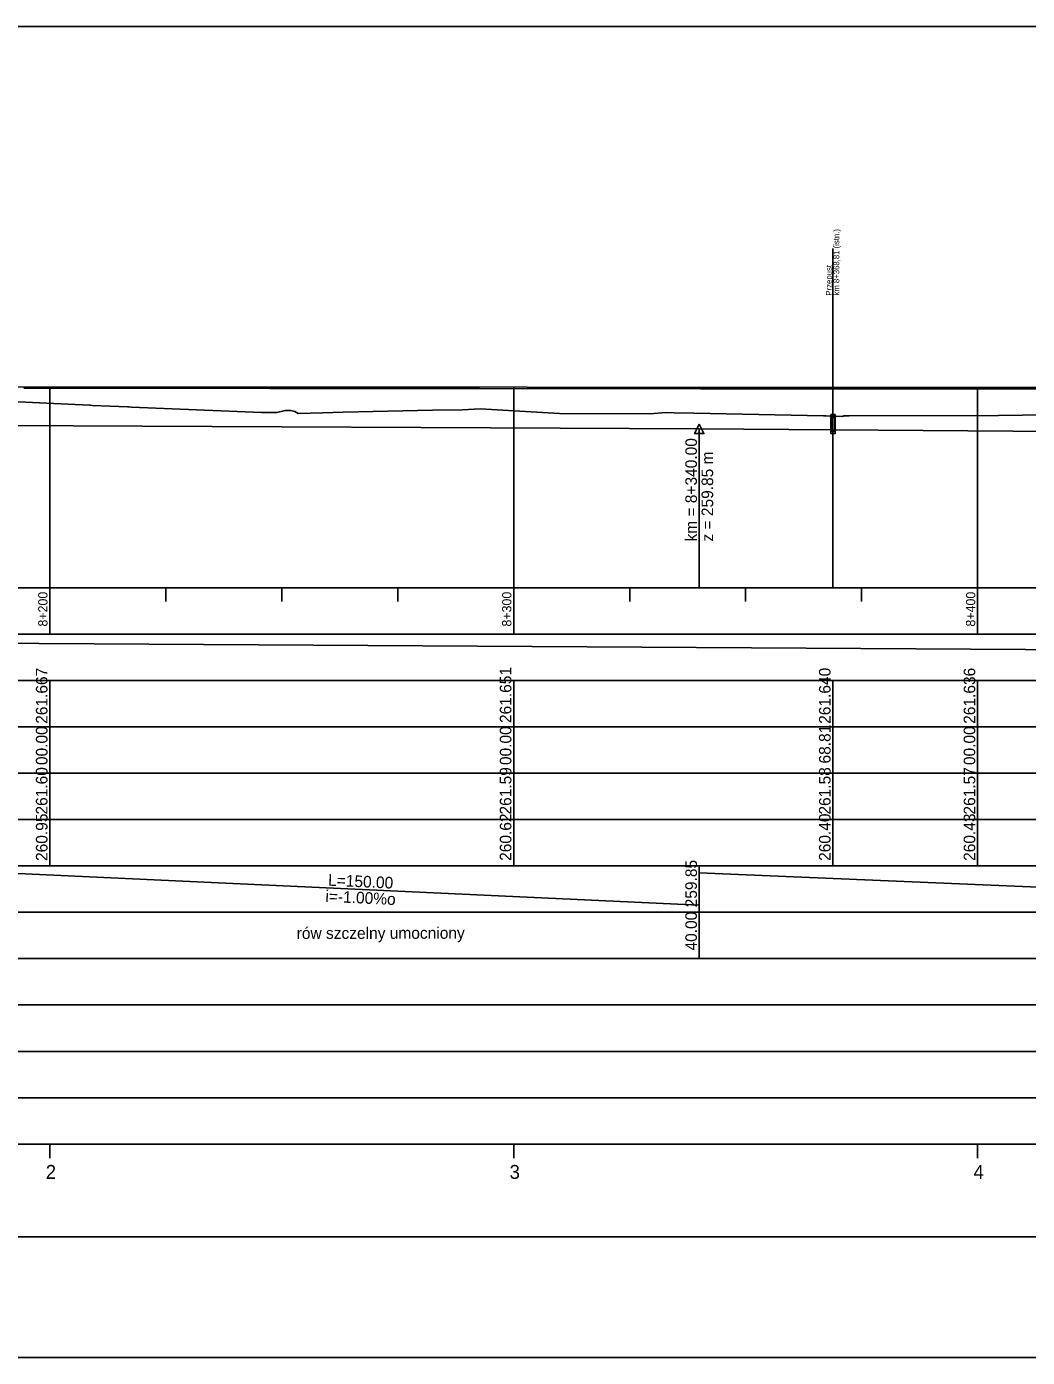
# Model space of a CAD drawing. Extents: x 6445630 to 6518227, y 5499240 to 5511716.
# Drawn here: x 6452826.2 to 6453041.9, y 5506751.3 to 5507038.3 of the extents above; entities that cross this region are included whole.
import ezdxf

# ---------------------------------------------------------------- set-up
doc = ezdxf.new("R2010")
doc.units = 0
for name, color, linetype in [('TOR_PROF-obiekty+opisy', 7, 'Continuous'), ('TOR_PROF-opisy pomocnicze', 7, 'Continuous'), ('TOR_PROF-rowy otwarte', 7, 'Continuous'), ('TOR_PROF-tabelka-geometria T1', 7, 'Continuous'), ('TOR_PROF-tabelka-kilometracja', 7, 'Continuous'), ('TOR_PROF-tabelka-odleglosci T1', 7, 'Continuous'), ('TOR_PROF-tabelka-pochylenia proj T1', 7, 'Continuous'), ('TOR_PROF-tabelka-rodzaj rowu T1', 7, 'Continuous'), ('TOR_PROF-tabelka-rowyT1', 7, 'Continuous'), ('TOR_PROF-tabelka-rurociagi T1', 7, 'Continuous'), ('TOR_PROF-tabelka-rzedne istn T1', 7, 'Continuous'), ('TOR_PROF-tabelka-rzedne proj T1', 7, 'Continuous'), ('TOR_PROF-tabelka-teren istniejacy T1', 7, 'Continuous'), ('TOR_PROF-tabelka-warstwa ochronna T1', 7, 'Continuous'), ('TOR_PROF-tor istniejacy T2', 7, 'Continuous'), ('TOR_PROF-tor projektowany', 7, 'Continuous'), ('TOR_PROF-uklad odniesienia', 7, 'Continuous'), ('TOR_PROF-warstwa ochronna', 7, 'Continuous'), ('TOR_RAMKI-dodatkowe3', 7, 'Continuous'), ('TOR_RAMKI-MASKA WYCIECIA', 7, 'Continuous')]:
    doc.layers.add(name, color=color, linetype=linetype)

msp = doc.modelspace()

# ---------------------------------------------------------------- linework, layer by layer
at = {"layer": 'TOR_PROF-obiekty+opisy'}
for p, q in [((6453000.02, 5506917.3), (6453000.02, 5506990.48)), ((6453000.02, 5506981.5), (6453000.02, 5506960.5))]:
    msp.add_line(p, q, dxfattribs=at)
for points in [[(6453000.5, 5506954.62), (6452999.58, 5506954.62), (6452999.58, 5506950.54), (6453000.5, 5506950.54)], [(6453000.41, 5506954.08), (6452999.66, 5506954.08), (6452999.66, 5506951.08), (6453000.41, 5506951.08)]]:
    msp.add_lwpolyline(points, close=True, dxfattribs=at)
for points in [[(6453000.5, 5506950.54), (6453000.5, 5506954.62), (6452999.58, 5506954.62), (6452999.58, 5506950.54), (6453000.5, 5506950.54)], [(6453000.41, 5506951.08), (6452999.66, 5506951.08), (6452999.66, 5506954.08), (6453000.41, 5506954.08), (6453000.41, 5506951.08)]]:
    msp.add_lwpolyline(points, dxfattribs=at)
at = {"layer": 'TOR_PROF-opisy pomocnicze'}
msp.add_line((6452971.21, 5506951.55), (6452971.21, 5506926.35), dxfattribs=at)
msp.add_lwpolyline([(6452971.21, 5506952.55), (6452972.21, 5506950.55), (6452970.21, 5506950.55)], close=True, dxfattribs=at)
at = {"layer": 'TOR_PROF-rowy otwarte'}
for p, q in [((6452821.21, 5506952.3), (6452971.21, 5506951.55)), ((6452971.21, 5506951.55), (6453136.21, 5506950.3))]:
    msp.add_line(p, q, dxfattribs=at)
msp.add_lwpolyline([(6452971.21, 5506951.55), (6452971.21, 5506922.3), (6452971.21, 5506917.3), (6452971.21, 5506917.3)], dxfattribs=at)
at = {"layer": 'TOR_PROF-tabelka-geometria T1'}
for points in [[(6452423.2, 5506777.3), (6452515.66, 5506777.3), (6452515.66, 5506777.3), (6452555.66, 5506779.97), (6452555.66, 5506779.97), (6452695.25, 5506779.97), (6452695.25, 5506779.97), (6452735.25, 5506777.3), (6452735.25, 5506777.3), (6458247.17, 5506777.3)], [(6452331.21, 5506777.3), (6459531.21, 5506777.3)]]:
    msp.add_lwpolyline(points, dxfattribs=at)
at = {"layer": 'TOR_PROF-tabelka-kilometracja'}
for points in [[(6452831.21, 5506794.3), (6452831.21, 5506797.3)], [(6452931.21, 5506794.3), (6452931.21, 5506797.3)], [(6453031.21, 5506794.3), (6453031.21, 5506797.3)]]:
    msp.add_lwpolyline(points, dxfattribs=at)
at = {"layer": 'TOR_PROF-tabelka-odleglosci T1'}
msp.add_lwpolyline([(6452331.21, 5506877.3), (6459531.21, 5506877.3), (6459531.21, 5506887.3), (6452331.21, 5506887.3)], close=True, dxfattribs=at)
for points in [[(6452831.21, 5506877.3), (6452831.21, 5506887.3)], [(6452931.21, 5506877.3), (6452931.21, 5506887.3)], [(6453000.02, 5506877.3), (6453000.02, 5506887.3)], [(6453031.21, 5506877.3), (6453031.21, 5506887.3)]]:
    msp.add_lwpolyline(points, dxfattribs=at)
at = {"layer": 'TOR_PROF-tabelka-pochylenia proj T1'}
msp.add_lwpolyline([(6452331.21, 5506897.3), (6459531.21, 5506897.3), (6459531.21, 5506907.3), (6452331.21, 5506907.3)], close=True, dxfattribs=at)
msp.add_lwpolyline([(6452746.21, 5506905.8), (6453891.74, 5506898.8)], dxfattribs=at)
at = {"layer": 'TOR_PROF-tabelka-rodzaj rowu T1'}
for points in [[(6452331.21, 5506837.3), (6459531.21, 5506837.3), (6459531.21, 5506847.3), (6452331.21, 5506847.3)], [(6452331.21, 5506817.3), (6459531.21, 5506817.3), (6459531.21, 5506827.3), (6452331.21, 5506827.3)]]:
    msp.add_lwpolyline(points, close=True, dxfattribs=at)
msp.add_lwpolyline([(6452971.21, 5506837.3), (6452971.21, 5506847.3)], dxfattribs=at)
at = {"layer": 'TOR_PROF-tabelka-rowyT1'}
msp.add_lwpolyline([(6452331.21, 5506847.3), (6459531.21, 5506847.3), (6459531.21, 5506857.3), (6452331.21, 5506857.3)], close=True, dxfattribs=at)
for points in [[(6452821.21, 5506855.8), (6452971.21, 5506848.8)], [(6452971.21, 5506847.3), (6452971.21, 5506857.3)], [(6452971.21, 5506855.8), (6453136.21, 5506848.8)]]:
    msp.add_lwpolyline(points, dxfattribs=at)
at = {"layer": 'TOR_PROF-tabelka-rurociagi T1'}
msp.add_lwpolyline([(6452331.21, 5506827.3), (6459531.21, 5506827.3), (6459531.21, 5506837.3), (6452331.21, 5506837.3)], close=True, dxfattribs=at)
at = {"layer": 'TOR_PROF-tabelka-rzedne istn T1'}
msp.add_lwpolyline([(6452331.21, 5506867.3), (6459531.21, 5506867.3), (6459531.21, 5506877.3), (6452331.21, 5506877.3)], close=True, dxfattribs=at)
for points in [[(6452831.21, 5506867.3), (6452831.21, 5506877.3)], [(6452931.21, 5506867.3), (6452931.21, 5506877.3)], [(6453000.02, 5506867.3), (6453000.02, 5506877.3)], [(6453031.21, 5506867.3), (6453031.21, 5506877.3)], [(6452831.21, 5506857.3), (6452831.21, 5506867.3)], [(6452831.21, 5506857.3), (6452831.21, 5506867.3)], [(6452831.21, 5506857.3), (6452831.21, 5506867.3)], [(6452931.21, 5506857.3), (6452931.21, 5506867.3)], [(6452931.21, 5506857.3), (6452931.21, 5506867.3)], [(6452931.21, 5506857.3), (6452931.21, 5506867.3)], [(6453000.02, 5506857.3), (6453000.02, 5506867.3)], [(6453000.02, 5506857.3), (6453000.02, 5506867.3)], [(6453000.02, 5506857.3), (6453000.02, 5506867.3)], [(6453031.21, 5506857.3), (6453031.21, 5506867.3)], [(6453031.21, 5506857.3), (6453031.21, 5506867.3)], [(6453031.21, 5506857.3), (6453031.21, 5506867.3)]]:
    msp.add_lwpolyline(points, dxfattribs=at)
at = {"layer": 'TOR_PROF-tabelka-rzedne proj T1'}
msp.add_lwpolyline([(6452331.21, 5506887.3), (6459531.21, 5506887.3), (6459531.21, 5506897.3), (6452331.21, 5506897.3)], close=True, dxfattribs=at)
for points in [[(6452831.21, 5506887.3), (6452831.21, 5506897.3)], [(6452931.21, 5506887.3), (6452931.21, 5506897.3)], [(6453000.02, 5506887.3), (6453000.02, 5506897.3)], [(6453031.21, 5506887.3), (6453031.21, 5506897.3)]]:
    msp.add_lwpolyline(points, dxfattribs=at)
at = {"layer": 'TOR_PROF-tabelka-teren istniejacy T1'}
msp.add_lwpolyline([(6452331.21, 5506857.3), (6459531.21, 5506857.3), (6459531.21, 5506867.3), (6452331.21, 5506867.3)], close=True, dxfattribs=at)
msp.add_lwpolyline([(6452331.21, 5506857.3), (6459531.21, 5506857.3), (6459531.21, 5506867.3), (6452331.21, 5506867.3)], close=True, dxfattribs=at)
msp.add_lwpolyline([(6452331.21, 5506857.3), (6459531.21, 5506857.3), (6459531.21, 5506867.3), (6452331.21, 5506867.3)], close=True, dxfattribs=at)
at = {"layer": 'TOR_PROF-tabelka-warstwa ochronna T1'}
msp.add_lwpolyline([(6452331.21, 5506807.3), (6459531.21, 5506807.3), (6459531.21, 5506817.3), (6452331.21, 5506817.3)], close=True, dxfattribs=at)
at = {"layer": 'TOR_PROF-tor istniejacy T2'}
msp.add_lwpolyline([(6452825.64, 5506960.3), (6452878.62, 5506960.25), (6452923.84, 5506960.25), (6452971.45, 5506960.2), (6453023.63, 5506960.15), (6453075.64, 5506960.15)], dxfattribs=at)
at = {"layer": 'TOR_PROF-tor projektowany'}
for p, q in [((6452746.21, 5506960.7), (6453891.74, 5506959.8)), ((6452746.21, 5506960.7), (6453891.74, 5506959.8)), ((6452808.8, 5506958.13), (6452839.75, 5506956.67)), ((6452839.75, 5506956.67), (6452839.87, 5506956.67)), ((6452839.87, 5506956.67), (6452839.95, 5506956.67)), ((6452839.95, 5506956.67), (6452840.36, 5506956.61)), ((6452840.36, 5506956.61), (6452847.93, 5506956.32)), ((6452847.93, 5506956.32), (6452848.2, 5506956.3)), ((6452848.2, 5506956.3), (6452848.8, 5506956.26)), ((6452848.8, 5506956.26), (6452876.84, 5506955.06)), ((6452876.84, 5506955.06), (6452880.13, 5506955.08)), ((6452880.13, 5506955.08), (6452881.91, 5506955.48)), ((6452881.91, 5506955.48), (6452883.16, 5506955.5)), ((6452883.16, 5506955.5), (6452884.06, 5506955.31)), ((6452884.06, 5506955.31), (6452884.75, 5506954.84)), ((6452884.75, 5506954.84), (6452890, 5506955.03)), ((6452890, 5506955.03), (6452894.44, 5506955.16)), ((6452894.44, 5506955.16), (6452913.74, 5506955.61)), ((6452913.74, 5506955.61), (6452920.18, 5506955.62)), ((6452920.18, 5506955.62), (6452923.95, 5506955.84)), ((6452923.95, 5506955.84), (6452927.68, 5506955.62)), ((6452927.68, 5506955.62), (6452941.09, 5506954.83)), ((6452941.09, 5506954.83), (6452960.55, 5506954.77)), ((6452960.55, 5506954.77), (6452964.09, 5506955.1)), ((6452964.09, 5506955.1), (6452965.78, 5506955.03)), ((6452965.78, 5506955.03), (6452970.07, 5506954.94)), ((6452970.07, 5506954.94), (6452998, 5506954.38)), ((6452998, 5506954.38), (6452998.55, 5506954.35)), ((6452998.55, 5506954.35), (6453002.08, 5506954.2)), ((6453002.08, 5506954.2), (6453002.4, 5506954.36)), ((6453002.4, 5506954.36), (6453003.56, 5506954.33)), ((6453003.56, 5506954.33), (6453035.74, 5506954.45)), ((6453035.74, 5506954.45), (6453040.87, 5506954.47)), ((6453040.87, 5506954.47), (6453044.88, 5506954.59))]:
    msp.add_line(p, q, dxfattribs=at)
for points in [[(6452831.21, 5506960.64), (6452831.21, 5506922.3), (6452831.21, 5506917.3), (6452831.21, 5506917.3)], [(6452831.21, 5506960.64), (6452831.21, 5506922.3), (6452831.21, 5506917.3), (6452831.21, 5506917.3)], [(6452931.21, 5506960.56), (6452931.21, 5506922.3), (6452931.21, 5506917.3), (6452931.21, 5506917.3)], [(6452931.21, 5506960.56), (6452931.21, 5506922.3), (6452931.21, 5506917.3), (6452931.21, 5506917.3)], [(6453031.21, 5506960.48), (6453031.21, 5506922.3), (6453031.21, 5506917.3), (6453031.21, 5506917.3)], [(6453031.21, 5506960.48), (6453031.21, 5506922.3), (6453031.21, 5506917.3), (6453031.21, 5506917.3)]]:
    msp.add_lwpolyline(points, dxfattribs=at)
at = {"layer": 'TOR_PROF-uklad odniesienia'}
for p, q in [((6452331.21, 5506917.3), (6459531.21, 5506917.3)), ((6452831.21, 5506907.3), (6452831.21, 5506917.3)), ((6452856.21, 5506914.3), (6452856.21, 5506917.3)), ((6452881.21, 5506914.3), (6452881.21, 5506917.3)), ((6452906.21, 5506914.3), (6452906.21, 5506917.3)), ((6452931.21, 5506907.3), (6452931.21, 5506917.3)), ((6452956.21, 5506914.3), (6452956.21, 5506917.3)), ((6452981.21, 5506914.3), (6452981.21, 5506917.3)), ((6453006.21, 5506914.3), (6453006.21, 5506917.3)), ((6453031.21, 5506907.3), (6453031.21, 5506917.3))]:
    msp.add_line(p, q, dxfattribs=at)
at = {"layer": 'TOR_PROF-warstwa ochronna'}
msp.add_lwpolyline([(6452331.21, 5506797.3), (6459531.21, 5506797.3), (6459531.21, 5506807.3), (6452331.21, 5506807.3)], close=True, dxfattribs=at)
at = {"layer": 'TOR_RAMKI-dodatkowe3'}
for p, q in [((6452808.8, 5506958.13), (6452839.75, 5506956.67)), ((6452839.75, 5506956.67), (6452839.87, 5506956.67)), ((6452839.87, 5506956.67), (6452839.95, 5506956.67)), ((6452839.95, 5506956.67), (6452840.36, 5506956.61)), ((6452840.36, 5506956.61), (6452847.93, 5506956.32)), ((6452847.93, 5506956.32), (6452848.2, 5506956.3)), ((6452848.2, 5506956.3), (6452848.8, 5506956.26)), ((6452848.8, 5506956.26), (6452876.84, 5506955.06)), ((6452876.84, 5506955.06), (6452880.13, 5506955.08)), ((6452880.13, 5506955.08), (6452881.91, 5506955.48)), ((6452881.91, 5506955.48), (6452883.16, 5506955.5)), ((6452883.16, 5506955.5), (6452884.06, 5506955.31)), ((6452884.06, 5506955.31), (6452884.75, 5506954.84)), ((6452884.75, 5506954.84), (6452890, 5506955.03)), ((6452890, 5506955.03), (6452894.44, 5506955.16)), ((6452894.44, 5506955.16), (6452913.74, 5506955.61)), ((6452913.74, 5506955.61), (6452920.18, 5506955.62)), ((6452920.18, 5506955.62), (6452923.95, 5506955.84)), ((6452923.95, 5506955.84), (6452927.68, 5506955.62)), ((6452927.68, 5506955.62), (6452941.09, 5506954.83)), ((6452941.09, 5506954.83), (6452960.55, 5506954.77)), ((6452960.55, 5506954.77), (6452964.09, 5506955.1)), ((6452964.09, 5506955.1), (6452965.78, 5506955.03)), ((6452965.78, 5506955.03), (6452970.07, 5506954.94)), ((6452970.07, 5506954.94), (6452998, 5506954.38)), ((6452998, 5506954.38), (6452998.55, 5506954.35)), ((6452998.55, 5506954.35), (6453002.08, 5506954.2)), ((6453002.08, 5506954.2), (6453002.4, 5506954.36)), ((6453002.4, 5506954.36), (6453003.56, 5506954.33)), ((6453003.56, 5506954.33), (6453035.74, 5506954.45)), ((6453035.74, 5506954.45), (6453040.87, 5506954.47)), ((6453040.87, 5506954.47), (6453044.88, 5506954.59))]:
    msp.add_line(p, q, dxfattribs=at)
at = {"layer": 'TOR_RAMKI-MASKA WYCIECIA'}
msp.add_lwpolyline([(6452266.27, 5506751.3), (6453906.27, 5506751.3), (6453906.27, 5507038.3), (6452266.27, 5507038.3)], close=True, dxfattribs=at)

# ---------------------------------------------------------------- texts
at = {"layer": 'TOR_PROF-obiekty+opisy'}
for s, p in [('km 8+368,81 (istn.)', (6453001.39, 5506980.3)), ('Przepust', (6452999.78, 5506980.3))]:
    msp.add_text(s, height=1.25, rotation=90, dxfattribs=at).set_placement(p)
at = {"layer": 'TOR_PROF-opisy pomocnicze'}
for s, p in [('km = 8+340.00', (6452970.71, 5506927.25)), ('z = 259.85 m', (6452974.21, 5506927.25))]:
    msp.add_text(s, height=2.5, rotation=90, dxfattribs=at).set_placement(p)
at = {"layer": 'TOR_PROF-tabelka-kilometracja'}
for s, p in [('2', (6452830.33, 5506789.8)), ('3', (6452930.32, 5506789.8)), ('4', (6453030.32, 5506789.8))]:
    msp.add_text(s, height=3, dxfattribs=at).set_placement(p)
at = {"layer": 'TOR_PROF-tabelka-odleglosci T1'}
for s, p in [('00.00', (6452830.71, 5506879.04)), ('00.00', (6452930.71, 5506879.04)), ('68.81', (6452999.52, 5506879.38)), ('00.00', (6453030.71, 5506879.04))]:
    msp.add_text(s, height=2.5, rotation=90, dxfattribs=at).set_placement(p)
at = {"layer": 'TOR_PROF-tabelka-rodzaj rowu T1'}
msp.add_text('40.00', height=2.5, rotation=90, dxfattribs=at).set_placement((6452970.71, 5506839.05))
at = {"layer": 'TOR_PROF-tabelka-rowyT1'}
for s, rotation, p in [('259.85', 90, (6452970.71, 5506848.36)), ('L=150.00', 357.3281, (6452891.16, 5506853.04)), ('i=-1.00%o', 357.3281, (6452890.58, 5506849.56)), ('rów szczelny umocniony', 0.087, (6452884.43, 5506841.54))]:
    msp.add_text(s, height=2.5, rotation=rotation, dxfattribs=at).set_placement(p)
at = {"layer": 'TOR_PROF-tabelka-rzedne istn T1'}
for s, p in [('261.60', (6452830.71, 5506868.37)), ('261.59', (6452930.71, 5506868.37)), ('261.58', (6452999.52, 5506868.36)), ('261.57', (6453030.71, 5506868.37)), ('260.95', (6452830.71, 5506858.36)), ('260.62', (6452930.71, 5506858.38)), ('260.40', (6452999.52, 5506858.37)), ('260.43', (6453030.71, 5506858.37))]:
    msp.add_text(s, height=2.5, rotation=90, dxfattribs=at).set_placement(p)
at = {"layer": 'TOR_PROF-tabelka-rzedne proj T1'}
for s, p in [('261.667', (6452830.71, 5506887.94)), ('261.651', (6452930.71, 5506888.11)), ('261.640', (6452999.52, 5506887.94)), ('261.636', (6453030.71, 5506887.94))]:
    msp.add_text(s, height=2.5, rotation=90, dxfattribs=at).set_placement(p)
at = {"layer": 'TOR_PROF-uklad odniesienia'}
for s, p in [('8+200', (6452830.71, 5506908.91)), ('8+300', (6452930.71, 5506908.91)), ('8+400', (6453030.71, 5506908.91))]:
    msp.add_text(s, height=2, rotation=90, dxfattribs=at).set_placement(p)

doc.saveas('drawing.dxf')
